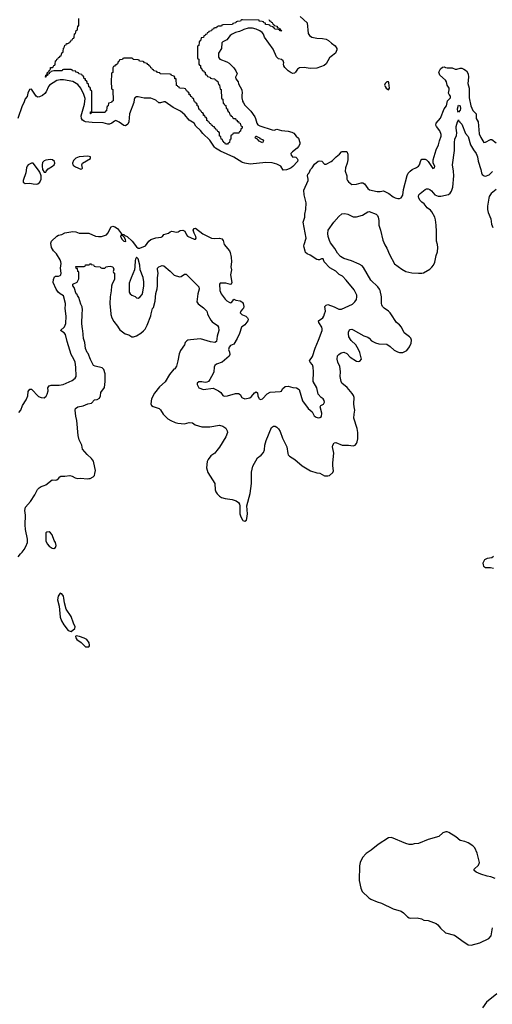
# Model space of a CAD drawing. Header units: inches. Extents: x 1384664 to 1536621, y 460766 to 646467.
# Tile 400 of 488: x 1427202 to 1433135, y 621332 to 633690. Entities that reach past the tile are written whole.
import ezdxf

# ---------------------------------------------------------------- set-up
doc = ezdxf.new("R2010")
doc.units = ezdxf.units.IN
doc.header["$MEASUREMENT"] = 0
for name, color, linetype in [('B4622', 7, 'Continuous'), ('B4623', 7, 'Continuous'), ('B4632', 7, 'Continuous'), ('B4633', 7, 'Continuous')]:
    doc.layers.add(name, color=color, linetype=linetype)

msp = doc.modelspace()

# ---------------------------------------------------------------- linework, layer by layer
at = {"layer": 'B4622', "color": 5}
for points, elevation in [([(1427181, 626950), (1427210, 626985), (1427234, 627006), (1427258, 627042), (1427280, 627080), (1427298, 627130), (1427301, 627170), (1427276, 627290), (1427271, 627350), (1427276, 627470), (1427266, 627530), (1427275, 627570), (1427336, 627644), (1427393, 627727), (1427427, 627793), (1427445, 627815), (1427470, 627833), (1427510, 627843), (1427530, 627853), (1427610, 627915), (1427650, 627911), (1427670, 627914), (1427689, 627930), (1427706, 627954), (1427719, 627961), (1427770, 627962), (1427830, 627970), (1427861, 627961), (1427899, 627939), (1427929, 627931), (1427970, 627936), (1428050, 627928), (1428070, 627930), (1428087, 627933), (1428126, 627954), (1428139, 627970), (1428147, 627993), (1428152, 628032), (1428147, 628070), (1428127, 628150), (1428104, 628184), (1428050, 628233), (1427990, 628299), (1427982, 628350), (1427950, 628415), (1427935, 628470), (1427920, 628660), (1427908, 628712), (1427900, 628790), (1427904, 628810), (1427930, 628833), (1427998, 628842), (1428058, 628870), (1428103, 628877), (1428142, 628918), (1428175, 628925), (1428202, 628938), (1428217, 628970), (1428219, 629010), (1428266, 629074), (1428273, 629150), (1428274, 629246), (1428260, 629300), (1428239, 629319), (1428150, 629341), (1428130, 629350), (1428090, 629424), (1428061, 629501), (1428050, 629515), (1428030, 629562), (1428018, 629638), (1428004, 629690), (1427996, 629790), (1427990, 629808), (1427982, 629878), (1427987, 630000)], 760), ([(1427190, 628761), (1427217, 628790), (1427239, 628850), (1427283, 628917), (1427304, 628970), (1427310, 629022), (1427330, 629051), (1427350, 629051), (1427440, 628960), (1427470, 628948), (1427510, 628946), (1427534, 628966), (1427545, 628990), (1427559, 629030), (1427557, 629070), (1427570, 629095), (1427595, 629105), (1427696, 629104), (1427747, 629113), (1427860, 629160), (1427900, 629190), (1427912, 629210), (1427907, 629327), (1427898, 629390), (1427883, 629430), (1427850, 629487), (1427830, 629541), (1427796, 629650), (1427778, 629738), (1427762, 629762), (1427715, 629790), (1427764, 629836), (1427781, 629879), (1427784, 629970), (1427780, 630000)], 780), ([(1428345, 630000), (1428346, 629990), (1428357, 629950), (1428382, 629902), (1428430, 629845), (1428441, 629821), (1428459, 629799), (1428527, 629747), (1428570, 629734), (1428610, 629711), (1428630, 629711), (1428670, 629723), (1428724, 629756), (1428757, 629783), (1428775, 629805), (1428804, 629856), (1428846, 629974), (1428853, 630000)], 760), ([(1429560, 630000), (1429564, 629984), (1429600, 629920), (1429620, 629900), (1429686, 629850), (1429697, 629830), (1429703, 629790), (1429682, 629718), (1429672, 629650), (1429650, 629638), (1429595, 629645), (1429470, 629684), (1429348, 629672), (1429313, 629667), (1429300, 629660), (1429281, 629639), (1429270, 629609), (1429222, 629538), (1429202, 629498), (1429188, 629408), (1429170, 629341), (1429150, 629309), (1429138, 629302), (1429084, 629236), (1429030, 629146), (1428958, 629082), (1428896, 629004), (1428855, 628930), (1428846, 628870), (1428858, 628850), (1428877, 628837), (1428954, 628810), (1428970, 628794), (1429001, 628741), (1429061, 628681), (1429098, 628658), (1429155, 628635), (1429186, 628626), (1429270, 628619), (1429330, 628633), (1429370, 628631), (1429406, 628606), (1429490, 628581), (1429590, 628579), (1429710, 628599), (1429750, 628590), (1429790, 628563), (1429807, 628530), (1429811, 628510), (1429790, 628454), (1429710, 628323), (1429675, 628285), (1429650, 628250), (1429603, 628217), (1429568, 628172), (1429554, 628146), (1429545, 628065), (1429565, 628005), (1429653, 627870), (1429655, 627790), (1429663, 627763), (1429679, 627739), (1429709, 627709), (1429735, 627695), (1429782, 627682), (1429870, 627670), (1429919, 627650), (1429948, 627630), (1429962, 627610), (1429966, 627590), (1429965, 627490), (1429977, 627450), (1430000, 627411)], 760), ([(1429981, 630000), (1429991, 629991), (1430000, 629987)], 780), ([(1430000, 629841), (1429988, 629832), (1429960, 629750), (1429932, 629690), (1429890, 629619), (1429850, 629601), (1429830, 629581), (1429825, 629550), (1429837, 629517), (1429840, 629490), (1429832, 629468), (1429743, 629390), (1429674, 629366), (1429653, 629350), (1429645, 629330), (1429637, 629270), (1429629, 629250), (1429590, 629174), (1429570, 629149), (1429550, 629139), (1429530, 629138), (1429490, 629147), (1429470, 629147), (1429450, 629143), (1429431, 629130), (1429431, 629110), (1429450, 629071), (1429510, 629048), (1429630, 629064), (1429699, 629030), (1429727, 629010), (1429753, 628973), (1429770, 628963), (1429810, 628968), (1429910, 628999), (1429950, 628997), (1429970, 628986), (1429991, 628950), (1430000, 628946)], 780)]:
    msp.add_lwpolyline(points, dxfattribs=dict(at, elevation=elevation))
at = {"layer": 'B4622', "color": 5, "elevation": 760}
for points in [[(1427570, 627263), (1427542, 627258), (1427531, 627249), (1427528, 627172), (1427530, 627150), (1427546, 627110), (1427570, 627081), (1427610, 627057), (1427630, 627055), (1427650, 627065), (1427659, 627090), (1427650, 627128), (1427635, 627155), (1427610, 627224), (1427590, 627249)], [(1427710, 626494), (1427686, 626454), (1427676, 626410), (1427696, 626330), (1427710, 626190), (1427726, 626146), (1427755, 626095), (1427810, 626026), (1427850, 626011), (1427892, 626048), (1427899, 626070), (1427877, 626117), (1427850, 626198), (1427785, 626290), (1427764, 626370), (1427758, 626430), (1427750, 626454), (1427730, 626484)], [(1427910, 625955), (1427902, 625950), (1427906, 625930), (1427921, 625910), (1427973, 625873), (1428010, 625836), (1428030, 625821), (1428042, 625818), (1428070, 625821), (1428079, 625830), (1428080, 625840), (1428076, 625870), (1428044, 625910), (1428010, 625929), (1427951, 625949)]]:
    msp.add_lwpolyline(points, close=True, dxfattribs=at)
at = {"layer": 'B4623', "color": 5}
for points, elevation in [([(1430000, 633688), (1429992, 633688), (1429978, 633682), (1429974, 633670), (1429932, 633668), (1429918, 633662), (1429914, 633650), (1429878, 633642), (1429874, 633630), (1429750, 633626), (1429738, 633622), (1429734, 633610), (1429693, 633607), (1429678, 633602), (1429674, 633590), (1429652, 633588), (1429638, 633582), (1429634, 633570), (1429613, 633567), (1429610, 633549), (1429592, 633548), (1429578, 633542), (1429574, 633530), (1429554, 633526), (1429552, 633510), (1429534, 633506), (1429532, 633490), (1429514, 633486), (1429510, 633468), (1429478, 633462), (1429470, 633426), (1429458, 633422), (1429453, 633407), (1429450, 633366), (1429438, 633362), (1429434, 633350), (1429434, 633210), (1429438, 633198), (1429450, 633194), (1429452, 633132), (1429458, 633118), (1429470, 633114), (1429472, 633092), (1429478, 633078), (1429490, 633074), (1429494, 633054), (1429512, 633050), (1429514, 633034), (1429530, 633032), (1429532, 633012), (1429538, 632998), (1429550, 632994), (1429558, 632978), (1429594, 632970), (1429598, 632958), (1429612, 632952), (1429652, 632950), (1429654, 632934), (1429674, 632930), (1429678, 632918), (1429690, 632914), (1429698, 632878), (1429710, 632874), (1429712, 632868), (1429718, 632818), (1429730, 632814), (1429733, 632807), (1429734, 632710), (1429738, 632698), (1429750, 632694), (1429752, 632688), (1429758, 632638), (1429770, 632634), (1429778, 632618), (1429790, 632614), (1429794, 632574), (1429810, 632572), (1429812, 632552), (1429818, 632538), (1429832, 632530), (1429838, 632498), (1429850, 632494), (1429858, 632478), (1429870, 632474), (1429878, 632458), (1429892, 632452), (1429911, 632450), (1429913, 632433), (1429930, 632431), (1429933, 632413), (1429950, 632411), (1429954, 632394), (1429970, 632392), (1429978, 632358), (1429994, 632350), (1429993, 632327), (1429978, 632322), (1429974, 632290), (1429958, 632282), (1429953, 632267), (1429890, 632266), (1429878, 632262), (1429873, 632247), (1429858, 632242), (1429854, 632230), (1429854, 632190), (1429838, 632182), (1429834, 632150), (1429818, 632142), (1429812, 632128), (1429786, 632130), (1429782, 632142), (1429766, 632150), (1429762, 632162), (1429750, 632166), (1429747, 632187), (1429730, 632189), (1429726, 632226), (1429710, 632228), (1429709, 632269), (1429702, 632282), (1429690, 632286), (1429682, 632302), (1429670, 632306), (1429666, 632326), (1429648, 632330), (1429646, 632346), (1429626, 632350), (1429622, 632362), (1429610, 632366), (1429602, 632382), (1429590, 632386), (1429582, 632402), (1429570, 632406), (1429562, 632422), (1429550, 632426), (1429549, 632449), (1429542, 632462), (1429530, 632466), (1429527, 632487), (1429510, 632489), (1429509, 632509), (1429502, 632522), (1429490, 632526), (1429482, 632542), (1429470, 632546), (1429462, 632562), (1429450, 632566), (1429446, 632606), (1429430, 632608), (1429429, 632629), (1429422, 632642), (1429410, 632646), (1429402, 632662), (1429390, 632666), (1429388, 632688), (1429382, 632702), (1429370, 632706), (1429362, 632722), (1429350, 632726), (1429346, 632746), (1429330, 632748), (1429328, 632768), (1429322, 632782), (1429310, 632786), (1429302, 632802), (1429290, 632806), (1429282, 632822), (1429267, 632827), (1429206, 632830), (1429202, 632842), (1429186, 632850), (1429182, 632862), (1429170, 632866), (1429166, 632946), (1429150, 632948), (1429148, 632968), (1429142, 632982), (1429106, 632990), (1429102, 633002), (1429090, 633006), (1428966, 633010), (1428962, 633022), (1428930, 633028), (1428922, 633042), (1428886, 633050), (1428882, 633062), (1428870, 633066), (1428862, 633082), (1428850, 633086), (1428842, 633102), (1428826, 633110), (1428822, 633122), (1428810, 633126), (1428802, 633142), (1428770, 633148), (1428762, 633162), (1428750, 633166), (1428706, 633170), (1428702, 633182), (1428690, 633186), (1428626, 633190), (1428622, 633202), (1428610, 633206), (1428510, 633206), (1428498, 633202), (1428494, 633190), (1428454, 633186), (1428452, 633170), (1428438, 633162), (1428430, 633138), (1428410, 633118), (1428402, 633118), (1428390, 633106), (1428378, 633102), (1428373, 633087), (1428370, 633026), (1428358, 633022), (1428354, 633010), (1428351, 632910), (1428354, 632830), (1428358, 632818), (1428370, 632814), (1428371, 632809), (1428374, 632670), (1428358, 632662), (1428354, 632650), (1428318, 632642), (1428312, 632610), (1428298, 632602), (1428294, 632590), (1428290, 632546), (1428278, 632542), (1428274, 632530), (1428267, 632527), (1428110, 632526), (1428098, 632522), (1428094, 632510), (1428089, 632509), (1428090, 632532), (1428106, 632534), (1428109, 632551), (1428109, 632789), (1428102, 632802), (1428090, 632806), (1428089, 632829), (1428082, 632842), (1428070, 632846), (1428066, 632886), (1428050, 632888), (1428049, 632909), (1428042, 632922), (1428030, 632926), (1428027, 632947), (1428010, 632949), (1428009, 632969), (1428002, 632982), (1427990, 632986), (1427982, 633002), (1427946, 633010), (1427942, 633022), (1427929, 633029), (1427908, 633030), (1427906, 633046), (1427866, 633050), (1427862, 633062), (1427847, 633067), (1427753, 633067), (1427738, 633062), (1427734, 633050), (1427729, 633049), (1427632, 633048), (1427598, 633042), (1427594, 633030), (1427574, 633026), (1427572, 633010), (1427554, 633006), (1427552, 632990), (1427534, 632986), (1427532, 632970), (1427526, 632970), (1427530, 632994), (1427542, 632998), (1427548, 633012), (1427550, 633032), (1427566, 633034), (1427570, 633054), (1427582, 633058), (1427588, 633072), (1427589, 633090), (1427608, 633092), (1427622, 633098), (1427630, 633114), (1427642, 633118), (1427648, 633132), (1427650, 633174), (1427662, 633178), (1427670, 633194), (1427682, 633198), (1427690, 633214), (1427702, 633218), (1427710, 633234), (1427722, 633238), (1427730, 633274), (1427742, 633278), (1427748, 633292), (1427750, 633334), (1427762, 633338), (1427768, 633370), (1427786, 633374), (1427790, 633391), (1427808, 633392), (1427822, 633398), (1427826, 633410), (1427842, 633418), (1427850, 633434), (1427862, 633438), (1427870, 633454), (1427882, 633458), (1427887, 633473), (1427890, 633514), (1427902, 633518), (1427908, 633532), (1427910, 633554), (1427922, 633558), (1427928, 633572), (1427930, 633612), (1427946, 633614), (1427946, 633706)], 760), ([(1430000, 633560), (1429960, 633540), (1429910, 633528), (1429871, 633510), (1429842, 633490), (1429802, 633438), (1429750, 633413), (1429741, 633399), (1429734, 633330), (1429699, 633270), (1429696, 633250), (1429699, 633219), (1429715, 633195), (1429803, 633163), (1429830, 633146), (1429890, 633087), (1429917, 633050), (1429930, 633010), (1429911, 632970), (1429914, 632950), (1429943, 632910), (1429950, 632886), (1429991, 632810), (1429996, 632770), (1429991, 632749), (1429991, 632709), (1429999, 632670), (1430000, 632669)], 780), ([(1430000, 631898), (1429990, 631901), (1429890, 631963), (1429721, 632041), (1429658, 632078), (1429647, 632090), (1429590, 632180), (1429501, 632261), (1429470, 632300), (1429415, 632355), (1429390, 632390), (1429330, 632429), (1429276, 632496), (1429222, 632542), (1429130, 632588), (1429030, 632658), (1429010, 632661), (1428970, 632647), (1428950, 632645), (1428910, 632681), (1428850, 632704), (1428765, 632705), (1428690, 632724), (1428670, 632723), (1428648, 632710), (1428640, 632690), (1428636, 632650), (1428579, 632510), (1428572, 632408), (1428560, 632380), (1428530, 632356), (1428510, 632361), (1428450, 632404), (1428410, 632423), (1428390, 632415), (1428359, 632390), (1428330, 632380), (1428310, 632381), (1428250, 632397), (1428110, 632399), (1428030, 632409), (1428010, 632416), (1427990, 632430), (1427978, 632450), (1427975, 632485), (1428017, 632630), (1428023, 632703), (1428009, 632750), (1427969, 632830), (1427930, 632877), (1427870, 632916), (1427750, 632935), (1427710, 632935), (1427670, 632927), (1427578, 632870), (1427562, 632850), (1427534, 632786), (1427518, 632762), (1427490, 632738), (1427450, 632721), (1427430, 632716), (1427420, 632720), (1427410, 632729), (1427350, 632817), (1427327, 632813), (1427306, 632770), (1427294, 632726), (1427270, 632699), (1427253, 632647), (1427233, 632607), (1427180, 632450)], 780), ([(1427780, 630000), (1427771, 630069), (1427778, 630110), (1427776, 630130), (1427750, 630225), (1427710, 630248), (1427685, 630270), (1427659, 630310), (1427621, 630390), (1427625, 630430), (1427639, 630461), (1427650, 630471), (1427690, 630472), (1427710, 630480), (1427719, 630490), (1427723, 630510), (1427715, 630570), (1427721, 630630), (1427719, 630650), (1427710, 630676), (1427664, 630750), (1427625, 630790), (1427602, 630830), (1427593, 630887), (1427602, 630910), (1427670, 630973), (1427690, 630985), (1427730, 630996), (1427770, 631016), (1427868, 631032), (1427907, 631027), (1427950, 631011), (1428070, 631011), (1428155, 630975), (1428191, 630969), (1428230, 630970), (1428290, 630992), (1428308, 631010), (1428350, 631092), (1428370, 631099), (1428396, 631090), (1428430, 631071), (1428481, 631001), (1428494, 630994), (1428510, 630993), (1428521, 630981), (1428550, 630968), (1428613, 630910), (1428670, 630838), (1428690, 630824), (1428710, 630822), (1428783, 630850), (1428823, 630910), (1428850, 630930), (1428910, 630953), (1428978, 630962), (1428993, 630970), (1429010, 630994), (1429069, 631010), (1429090, 631027), (1429110, 631036), (1429170, 631022), (1429190, 631028), (1429216, 631044), (1429250, 631049), (1429275, 631035), (1429294, 630990), (1429310, 630974), (1429390, 630936), (1429410, 630936), (1429416, 630950), (1429413, 630970), (1429390, 631012), (1429379, 631050), (1429390, 631068), (1429410, 631075), (1429501, 631001), (1429610, 630950), (1429650, 630946), (1429710, 630949), (1429738, 630938), (1429757, 630917), (1429770, 630869), (1429835, 630790), (1429844, 630770), (1429858, 630710), (1429860, 630650), (1429854, 630590), (1429862, 630550), (1429849, 630490), (1429863, 630390), (1429856, 630370), (1429850, 630365), (1429790, 630383), (1429718, 630382), (1429709, 630370), (1429714, 630290), (1429731, 630250), (1429781, 630181), (1429802, 630162), (1429830, 630146), (1429850, 630138), (1429859, 630141), (1429879, 630161), (1429890, 630182), (1429914, 630170), (1429970, 630162), (1429990, 630150), (1430000, 630139)], 780), ([(1427987, 630000), (1427990, 630050), (1427986, 630086), (1427970, 630118), (1427945, 630205), (1427926, 630230), (1427923, 630243), (1427909, 630250), (1427887, 630327), (1427867, 630350), (1427867, 630370), (1427924, 630396), (1427944, 630436), (1427946, 630526), (1427930, 630528), (1427926, 630566), (1427910, 630568), (1427907, 630593), (1428010, 630594), (1428022, 630598), (1428030, 630614), (1428070, 630614), (1428082, 630618), (1428090, 630634), (1428098, 630618), (1428130, 630614), (1428138, 630598), (1428152, 630592), (1428214, 630590), (1428218, 630578), (1428233, 630573), (1428270, 630572), (1428288, 630590), (1428310, 630594), (1428336, 630596), (1428371, 630590), (1428382, 630558), (1428374, 630530), (1428378, 630518), (1428392, 630510), (1428391, 630431), (1428364, 630376), (1428354, 630346), (1428350, 630286), (1428336, 630210), (1428334, 630130), (1428345, 630000)], 760), ([(1428853, 630000), (1428870, 630065), (1428880, 630080), (1428904, 630156), (1428910, 630252), (1428926, 630314), (1428930, 630350), (1428930, 630450), (1428939, 630510), (1428930, 630554), (1428933, 630570), (1428950, 630587), (1428990, 630603), (1429010, 630601), (1429090, 630536), (1429143, 630483), (1429210, 630464), (1429230, 630466), (1429270, 630496), (1429290, 630496), (1429450, 630339), (1429454, 630310), (1429436, 630250), (1429427, 630147), (1429442, 630122), (1429510, 630073), (1429534, 630050), (1429550, 630030), (1429560, 630000)], 760), ([(1430000, 630058), (1429976, 630030), (1429971, 630010), (1429981, 630000)], 780)]:
    msp.add_lwpolyline(points, dxfattribs=dict(at, elevation=elevation))
for points, elevation in [([(1427370, 631889), (1427350, 631889), (1427310, 631870), (1427296, 631850), (1427288, 631830), (1427280, 631770), (1427247, 631670), (1427247, 631650), (1427270, 631635), (1427330, 631637), (1427370, 631628), (1427410, 631626), (1427430, 631630), (1427455, 631650), (1427472, 631690), (1427470, 631730), (1427455, 631775), (1427440, 631800)], 820), ([(1427590, 631934), (1427530, 631926), (1427510, 631917), (1427490, 631896), (1427483, 631870), (1427483, 631850), (1427490, 631810), (1427510, 631776), (1427530, 631778), (1427534, 631790), (1427561, 631819), (1427613, 631850), (1427634, 631870), (1427644, 631890), (1427639, 631910), (1427614, 631930)], 820), ([(1428056, 631976), (1427950, 631967), (1427907, 631953), (1427879, 631921), (1427865, 631890), (1427870, 631870), (1427879, 631859), (1427903, 631843), (1427970, 631815), (1427983, 631817), (1427990, 631825), (1427984, 631870), (1427989, 631890), (1428089, 631950), (1428089, 631970)], 820), ([(1428470, 630986), (1428467, 630970), (1428487, 630930), (1428510, 630911), (1428530, 630905), (1428534, 630910), (1428530, 630926), (1428516, 630956), (1428498, 630978)], 780), ([(1428670, 630708), (1428655, 630685), (1428651, 630669), (1428649, 630590), (1428642, 630550), (1428600, 630450), (1428578, 630382), (1428575, 630290), (1428577, 630270), (1428589, 630250), (1428610, 630233), (1428650, 630214), (1428670, 630199), (1428690, 630194), (1428710, 630206), (1428738, 630242), (1428749, 630270), (1428759, 630350), (1428759, 630399), (1428750, 630453), (1428715, 630550), (1428708, 630610), (1428690, 630688)], 780)]:
    msp.add_lwpolyline(points, close=True, dxfattribs=dict(at, elevation=elevation))
at = {"layer": 'B4632', "color": 5}
for points, elevation in [([(1430000, 628946), (1430030, 628931), (1430090, 628946), (1430110, 628961), (1430150, 629005), (1430170, 629018), (1430185, 629005), (1430191, 628970), (1430202, 628942), (1430210, 628931), (1430230, 628924), (1430250, 628931), (1430310, 628995), (1430345, 629015), (1430470, 629022), (1430490, 629028), (1430502, 629058), (1430534, 629086), (1430570, 629089), (1430630, 629074), (1430678, 629070), (1430711, 629050), (1430750, 628907), (1430823, 628810), (1430872, 628770), (1430900, 628720), (1430923, 628703), (1430950, 628695), (1430970, 628697), (1430989, 628711), (1430993, 628753), (1430974, 628830), (1430982, 628850), (1431016, 628864), (1431029, 628890), (1431026, 628910), (1431011, 628931), (1430985, 628950), (1430950, 628990), (1430930, 629069), (1430884, 629150), (1430891, 629269), (1430886, 629330), (1430877, 629357), (1430847, 629390), (1430841, 629410), (1430879, 629461), (1430910, 629567), (1430954, 629666), (1430998, 629790), (1431000, 629810), (1430995, 629830), (1430955, 629890), (1430952, 629910), (1431009, 629950), (1431021, 629970), (1431030, 630000)], 780), ([(1430000, 627411), (1430004, 627404), (1430030, 627395), (1430049, 627410), (1430055, 627430), (1430061, 627490), (1430053, 627590), (1430096, 627744), (1430110, 627870), (1430110, 628010), (1430130, 628085), (1430189, 628190), (1430235, 628225), (1430261, 628259), (1430273, 628290), (1430281, 628350), (1430297, 628410), (1430364, 628570), (1430386, 628590), (1430410, 628590), (1430430, 628578), (1430450, 628555), (1430470, 628521), (1430499, 628439), (1430554, 628330), (1430567, 628247), (1430573, 628230), (1430590, 628210), (1430656, 628170), (1430749, 628089), (1430851, 628030), (1430930, 628004), (1430970, 627998), (1431030, 627965), (1431070, 627965), (1431090, 627970), (1431131, 628009), (1431141, 628030), (1431132, 628090), (1431131, 628130), (1431144, 628250), (1431129, 628330), (1431133, 628350), (1431150, 628380), (1431170, 628384), (1431250, 628352), (1431330, 628350), (1431390, 628343), (1431411, 628349), (1431430, 628371), (1431440, 628390), (1431448, 628430), (1431447, 628510), (1431438, 628558), (1431395, 628690), (1431399, 628741), (1431408, 628790), (1431400, 628830), (1431398, 628870), (1431400, 628950), (1431393, 628973), (1431377, 628997), (1431312, 629072), (1431246, 629130), (1431236, 629150), (1431225, 629210), (1431230, 629270), (1431226, 629310), (1431219, 629339), (1431194, 629390), (1431186, 629430), (1431190, 629470), (1431207, 629490), (1431238, 629510), (1431270, 629517), (1431310, 629500), (1431350, 629454), (1431430, 629406), (1431450, 629401), (1431470, 629405), (1431492, 629428), (1431473, 629513), (1431457, 629550), (1431421, 629610), (1431362, 629662), (1431334, 629710), (1431328, 629748), (1431329, 629770), (1431343, 629797), (1431350, 629803), (1431370, 629805), (1431390, 629796), (1431523, 629723), (1431570, 629705), (1431590, 629691), (1431620, 629660), (1431670, 629633), (1431710, 629623), (1431810, 629618), (1431851, 629590), (1431904, 629544), (1431943, 629523), (1431970, 629514), (1432010, 629512), (1432060, 629540), (1432097, 629583), (1432118, 629630), (1432119, 629670), (1432111, 629691), (1432096, 629710), (1432030, 629762), (1431993, 629833), (1431970, 629860), (1431934, 629890), (1431862, 630000)], 760), ([(1430000, 629987), (1430041, 629970), (1430060, 629950), (1430068, 629930), (1430064, 629910), (1430030, 629861), (1430000, 629841)], 780), ([(1433150, 626952), (1433130, 626938), (1433070, 626926), (1433036, 626910), (1433016, 626870), (1433018, 626850), (1433025, 626830), (1433050, 626816), (1433110, 626814), (1433150, 626805)], 760), ([(1433171, 622911), (1433114, 622934), (1433070, 622941), (1432990, 622965), (1432933, 622990), (1432905, 623010), (1432906, 623030), (1432960, 623080), (1432972, 623110), (1432946, 623230), (1432915, 623295), (1432890, 623323), (1432830, 623358), (1432790, 623374), (1432730, 623387), (1432675, 623435), (1432590, 623489), (1432570, 623497), (1432550, 623499), (1432514, 623486), (1432463, 623437), (1432330, 623399), (1432210, 623352), (1432155, 623345), (1432130, 623338), (1432090, 623338), (1432050, 623349), (1431870, 623425), (1431830, 623421), (1431703, 623337), (1431615, 623265), (1431550, 623224), (1431505, 623175), (1431476, 623110), (1431468, 623072), (1431465, 622885), (1431484, 622790), (1431502, 622750), (1431585, 622670), (1431610, 622653), (1431690, 622617), (1431743, 622603), (1431890, 622532), (1431990, 622501), (1432021, 622481), (1432070, 622432), (1432090, 622419), (1432110, 622412), (1432190, 622417), (1432244, 622404), (1432274, 622390), (1432330, 622385), (1432430, 622346), (1432450, 622330), (1432486, 622286), (1432548, 622228), (1432658, 622198), (1432690, 622179), (1432750, 622131), (1432830, 622077), (1432870, 622075), (1432976, 622104), (1433090, 622158), (1433122, 622190), (1433136, 622290)], 760), ([(1433190, 621462), (1433060, 621360), (1433012, 621288)], 760)]:
    msp.add_lwpolyline(points, dxfattribs=dict(at, elevation=elevation))
at = {"layer": 'B4633', "color": 5}
for points, elevation in [([(1430723, 633730), (1430810, 633650), (1430825, 633515), (1430840, 633490), (1430870, 633473), (1430930, 633459), (1431005, 633455), (1431050, 633447), (1431079, 633430), (1431115, 633395), (1431161, 633361), (1431182, 633330), (1431185, 633310), (1431167, 633270), (1431112, 633230), (1431092, 633210), (1431050, 633138), (1431026, 633114), (1430930, 633082), (1430850, 633076), (1430771, 633091), (1430715, 633085), (1430690, 633069), (1430666, 633030), (1430650, 633019), (1430630, 633016), (1430610, 633023), (1430570, 633048), (1430530, 633090), (1430518, 633110), (1430515, 633130), (1430518, 633150), (1430510, 633174), (1430490, 633190), (1430450, 633201), (1430425, 633225), (1430382, 633322), (1430273, 633470), (1430264, 633510), (1430246, 633530), (1430215, 633550), (1430170, 633570), (1430123, 633583), (1430070, 633583), (1430014, 633566), (1430000, 633560)], 780), ([(1430330, 633694), (1430338, 633678), (1430350, 633674), (1430358, 633658), (1430370, 633654), (1430378, 633638), (1430394, 633630), (1430398, 633618), (1430432, 633610), (1430434, 633594), (1430454, 633590), (1430458, 633578), (1430470, 633574), (1430478, 633558), (1430494, 633550), (1430470, 633549), (1430462, 633562), (1430447, 633567), (1430406, 633570), (1430402, 633582), (1430386, 633590), (1430382, 633602), (1430346, 633610), (1430342, 633622), (1430327, 633627), (1430288, 633630), (1430286, 633646), (1430266, 633650), (1430262, 633662), (1430247, 633667), (1430208, 633670), (1430206, 633686), (1430000, 633688)], 760), ([(1431030, 630000), (1431039, 630030), (1431034, 630090), (1431050, 630106), (1431070, 630117), (1431150, 630088), (1431200, 630060), (1431210, 630057), (1431241, 630059), (1431379, 630121), (1431410, 630151), (1431430, 630179), (1431436, 630210), (1431433, 630233), (1431399, 630299), (1431301, 630421), (1431253, 630470), (1431212, 630492), (1431170, 630534), (1431095, 630575), (1431024, 630650), (1431010, 630689), (1430990, 630689), (1430964, 630676), (1430950, 630675), (1430930, 630682), (1430850, 630733), (1430812, 630750), (1430790, 630769), (1430784, 630784), (1430771, 630830), (1430770, 630854), (1430772, 630870), (1430800, 630950), (1430762, 631150), (1430783, 631210), (1430783, 631250), (1430793, 631307), (1430797, 631390), (1430773, 631490), (1430768, 631550), (1430821, 631670), (1430824, 631690), (1430814, 631730), (1430820, 631750), (1430835, 631770), (1430851, 631809), (1430872, 631830), (1430902, 631878), (1430950, 631915), (1430970, 631919), (1430995, 631915), (1431030, 631879), (1431050, 631879), (1431110, 631909), (1431130, 631924), (1431176, 631970), (1431218, 632002), (1431241, 632030), (1431250, 632034), (1431310, 632036), (1431323, 632003), (1431320, 631930), (1431311, 631890), (1431290, 631830), (1431287, 631790), (1431308, 631730), (1431308, 631688), (1431315, 631670), (1431330, 631654), (1431370, 631621), (1431430, 631627), (1431490, 631643), (1431510, 631642), (1431532, 631632), (1431571, 631571), (1431595, 631555), (1431690, 631534), (1431726, 631534), (1431770, 631542), (1431834, 631510), (1431888, 631468), (1431914, 631454), (1431950, 631445), (1431970, 631445), (1431990, 631456), (1432010, 631486), (1432019, 631561), (1432067, 631733), (1432078, 631762), (1432104, 631790), (1432130, 631809), (1432184, 631836), (1432207, 631853), (1432221, 631870), (1432237, 631923), (1432250, 631940), (1432290, 631940), (1432310, 631931), (1432330, 631910), (1432390, 631822), (1432411, 631830), (1432413, 631850), (1432391, 631890), (1432394, 631930), (1432430, 632055), (1432461, 632119), (1432471, 632170), (1432494, 632230), (1432491, 632250), (1432474, 632294), (1432435, 632350), (1432427, 632367), (1432430, 632390), (1432484, 632456), (1432530, 632570), (1432558, 632610), (1432573, 632670), (1432609, 632710), (1432608, 632730), (1432591, 632750), (1432583, 632770), (1432592, 632810), (1432592, 632830), (1432570, 632870), (1432560, 632910), (1432547, 632930), (1432476, 632996), (1432462, 633030), (1432470, 633050), (1432486, 633074), (1432510, 633096), (1432530, 633098), (1432546, 633090), (1432567, 633087), (1432630, 633086), (1432670, 633070), (1432690, 633070), (1432730, 633083), (1432750, 633082), (1432779, 633070), (1432810, 633050), (1432831, 633010), (1432837, 632970), (1432828, 632890), (1432845, 632830), (1432846, 632710), (1432865, 632610), (1432890, 632552), (1432930, 632510), (1432933, 632450), (1432957, 632410), (1432970, 632259), (1432990, 632210), (1433030, 632150), (1433050, 632154), (1433110, 632188), (1433128, 632188), (1433183, 632143)], 780), ([(1430000, 632669), (1430010, 632645), (1430030, 632616), (1430102, 632542), (1430154, 632470), (1430164, 632450), (1430177, 632390), (1430190, 632372), (1430218, 632358), (1430370, 632307), (1430395, 632305), (1430430, 632316), (1430490, 632299), (1430570, 632290), (1430617, 632277), (1430644, 632264), (1430671, 632230), (1430702, 632202), (1430720, 632150), (1430717, 632130), (1430702, 632098), (1430684, 632076), (1430625, 632030), (1430607, 632010), (1430609, 631990), (1430630, 631964), (1430650, 631967), (1430670, 631963), (1430686, 631950), (1430693, 631930), (1430691, 631910), (1430630, 631846), (1430611, 631830), (1430583, 631817), (1430550, 631804), (1430510, 631803), (1430480, 631850), (1430430, 631878), (1430370, 631895), (1430290, 631897), (1430097, 631877), (1430028, 631888), (1430000, 631898)], 780), ([(1431862, 630000), (1431853, 630013), (1431833, 630033), (1431776, 630070), (1431756, 630090), (1431747, 630110), (1431744, 630130), (1431743, 630210), (1431726, 630290), (1431719, 630310), (1431699, 630339), (1431610, 630421), (1431518, 630578), (1431499, 630599), (1431463, 630623), (1431365, 630665), (1431270, 630691), (1431230, 630718), (1431190, 630759), (1431159, 630819), (1431104, 630890), (1431090, 630919), (1431076, 630970), (1431072, 631008), (1431074, 631050), (1431144, 631150), (1431210, 631221), (1431247, 631253), (1431283, 631257), (1431319, 631250), (1431390, 631217), (1431430, 631217), (1431505, 631235), (1431570, 631277), (1431590, 631282), (1431676, 631250), (1431692, 631232), (1431700, 631210), (1431709, 631170), (1431712, 631110), (1431732, 631050), (1431761, 630921), (1431784, 630864), (1431810, 630821), (1431844, 630744), (1431908, 630628), (1431997, 630557), (1432050, 630531), (1432125, 630515), (1432207, 630507), (1432250, 630509), (1432270, 630515), (1432350, 630558), (1432377, 630583), (1432397, 630610), (1432412, 630648), (1432430, 630730), (1432445, 630775), (1432451, 630830), (1432446, 630870), (1432432, 630910), (1432434, 631030), (1432429, 631110), (1432420, 631180), (1432412, 631212), (1432377, 631277), (1432358, 631298), (1432315, 631330), (1432279, 631379), (1432250, 631398), (1432230, 631419), (1432211, 631450), (1432207, 631470), (1432214, 631490), (1432231, 631510), (1432290, 631560), (1432310, 631569), (1432330, 631568), (1432350, 631558), (1432370, 631543), (1432414, 631494), (1432454, 631474), (1432490, 631475), (1432584, 631496), (1432607, 631513), (1432623, 631537), (1432639, 631590), (1432651, 631730), (1432648, 631790), (1432634, 631870), (1432661, 632050), (1432662, 632150), (1432666, 632190), (1432684, 632236), (1432690, 632270), (1432680, 632330), (1432682, 632350), (1432698, 632410), (1432710, 632434), (1432716, 632416), (1432730, 632405), (1432734, 632394), (1432750, 632377), (1432800, 632260), (1432830, 632223), (1432861, 632121), (1432897, 632057), (1432931, 632010), (1432949, 631970), (1432956, 631916), (1432990, 631811), (1432998, 631770), (1433009, 631749), (1433032, 631732), (1433050, 631727), (1433097, 631743), (1433137, 631783)], 760), ([(1433182, 631558), (1433120, 631510), (1433094, 631470), (1433089, 631450), (1433073, 631350), (1433074, 631310), (1433082, 631270), (1433116, 631190), (1433125, 631125), (1433140, 631080)], 760), ([(1430000, 630139), (1430008, 630130), (1430016, 630090), (1430010, 630069), (1430000, 630058)], 780)]:
    msp.add_lwpolyline(points, dxfattribs=dict(at, elevation=elevation))
for points, elevation in [([(1431810, 632912), (1431790, 632890), (1431780, 632870), (1431788, 632850), (1431803, 632830), (1431830, 632809), (1431845, 632830), (1431836, 632896), (1431831, 632911)], 820), ([(1432710, 632529), (1432702, 632542), (1432697, 632570), (1432710, 632618), (1432730, 632607), (1432734, 632570), (1432730, 632553)], 760), ([(1430250, 632146), (1430207, 632167), (1430186, 632190), (1430162, 632202), (1430158, 632210), (1430166, 632230), (1430172, 632230), (1430194, 632214), (1430211, 632210), (1430218, 632198), (1430250, 632185), (1430261, 632170)], 760)]:
    msp.add_lwpolyline(points, close=True, dxfattribs=dict(at, elevation=elevation))

doc.saveas('drawing.dxf')
